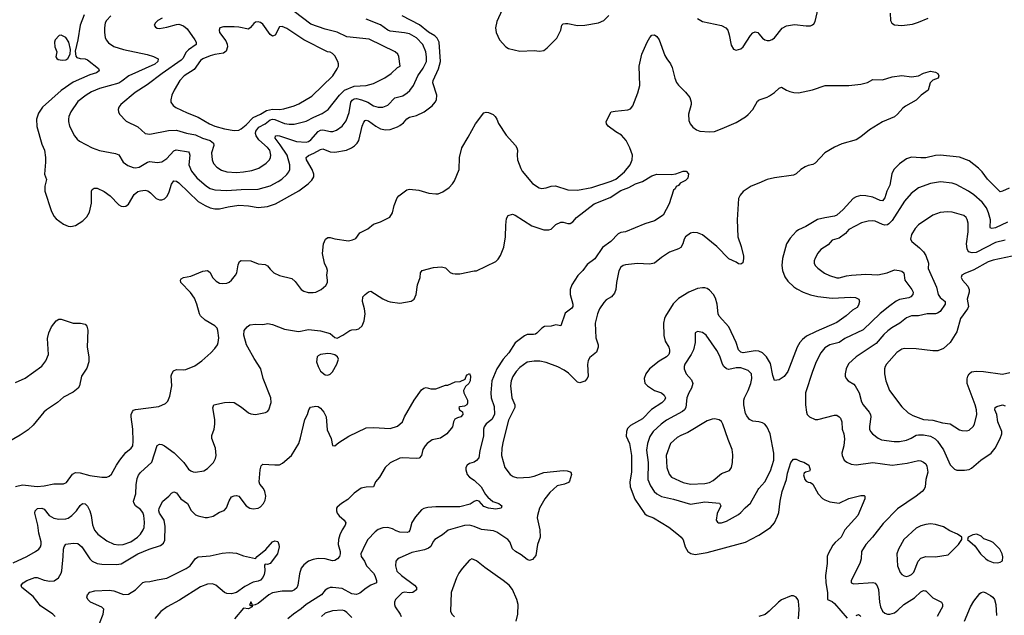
# Model space of a CAD drawing. Header units: inches. Extents: x 1834610 to 2027685, y 642842 to 774116.
# Tile 327 of 632: x 1933845 to 1942044, y 691999 to 696957. Entities that reach past the tile are written whole.
import ezdxf

# ---------------------------------------------------------------- set-up
doc = ezdxf.new("R2010")
doc.units = ezdxf.units.IN
doc.header["$MEASUREMENT"] = 0
doc.layers.add('B9639', color=7, linetype='Continuous')
doc.layers.add('B9649', color=7, linetype='Continuous')

msp = doc.modelspace()

# ---------------------------------------------------------------- linework, layer by layer
at = {"layer": 'B9639', "color": 5}
for points, elevation in [([(1934383.3, 696996.6), (1934349.3, 696910), (1934328.9, 696790), (1934306.2, 696693.8), (1934313.4, 696653.4), (1934322.4, 696642.4), (1934350, 696633.4), (1934390, 696630.3), (1934410, 696621.7), (1934502, 696550), (1934507.3, 696530), (1934484.4, 696515.6), (1934430, 696499.3), (1934290, 696436.4), (1934190, 696366.6), (1934034.7, 696230), (1934002.1, 696177.9), (1933986, 696130), (1933987.2, 696067.2), (1934030, 695921), (1934051.8, 695870), (1934061.3, 695810), (1934061.3, 695770), (1934050.7, 695670), (1934067.7, 695627.7), (1934054.3, 695570), (1934054.6, 695530), (1934106.9, 695370), (1934130, 695321.6), (1934150, 695299.5), (1934210, 695255.8), (1934250, 695239.5), (1934270, 695236.4), (1934310, 695244.4), (1934370, 695283.7), (1934403.8, 695316.2), (1934425.2, 695354.8), (1934442.2, 695430), (1934442.4, 695530), (1934450, 695544), (1934466.7, 695553.3), (1934490, 695553.7), (1934550, 695526.7), (1934597.6, 695490), (1934670, 695415.5), (1934690, 695403.8), (1934710, 695401.6), (1934730, 695406), (1934750, 695420.5), (1934798.8, 695501.2), (1934830, 695526), (1934850, 695533.4), (1934890, 695536.9), (1934911.1, 695531.1), (1934935.2, 695515.2), (1934981.6, 695470), (1935010, 695457.4), (1935030, 695458), (1935050, 695464.9), (1935073.2, 695486.8), (1935090, 695523), (1935110, 695588), (1935130, 695615.3), (1935150, 695612.7), (1935170, 695598.2), (1935330, 695445), (1935390, 695409.3), (1935431.4, 695391.4), (1935470, 695383.2), (1935510, 695382.7), (1935580.9, 695399.1), (1935670, 695412.1), (1935750, 695408), (1935830, 695393.4), (1935910, 695401), (1935974.8, 695425.2), (1936170, 695533.4), (1936248.2, 695591.8), (1936278.2, 695621.8), (1936294, 695650), (1936293.7, 695670), (1936279.8, 695710), (1936233.7, 695790), (1936231.3, 695810), (1936250, 695826), (1936294.9, 695845.1), (1936350, 695877.1), (1936370, 695881.5), (1936430, 695858), (1936470, 695854), (1936567.9, 695872), (1936609.5, 695890), (1936633.6, 695906.4), (1936656.4, 695930), (1936668.3, 695951.7), (1936697.9, 696070), (1936710, 696104.4), (1936722.8, 696117.2), (1936730, 696120.8), (1936750, 696115.4), (1936810, 696069.4), (1936850, 696048.6), (1936890, 696040.2), (1936930, 696042.9), (1936990, 696064.2), (1937010, 696075.8), (1937040.8, 696099.2), (1937070, 696131.5), (1937090, 696144.7), (1937150, 696158.4), (1937214.3, 696190), (1937279.5, 696240.5), (1937305.7, 696270), (1937316.8, 696290), (1937319.3, 696330), (1937285, 696430), (1937287, 696450), (1937333.1, 696546.9), (1937350.4, 696610), (1937336.9, 696770), (1937322.2, 696802.2), (1937303.3, 696823.3), (1937250, 696852.8), (1937173.3, 696913.3), (1937029.6, 696990)], 420), ([(1934603.1, 696990), (1934568, 696950), (1934558, 696930), (1934550.2, 696890), (1934550.2, 696850), (1934557.8, 696810), (1934566.3, 696790), (1934585.6, 696765.6), (1934630, 696732.6), (1934710, 696709.2), (1934908.1, 696668.1), (1934960.7, 696650), (1934993.4, 696633.4), (1934997.1, 696630), (1934996, 696610), (1934970, 696587), (1934753.8, 696490), (1934695.8, 696444.2), (1934670, 696429.3), (1934510, 696385), (1934442.5, 696357.5), (1934397.6, 696330), (1934330, 696276.4), (1934272, 696190), (1934254.9, 696150), (1934251.8, 696130), (1934250.3, 696110), (1934261.3, 696070), (1934300.3, 695990), (1934322.6, 695962.6), (1934344.6, 695944.6), (1934450, 695890.3), (1934510, 695867.2), (1934642.3, 695842.3), (1934670, 695832.2), (1934707.7, 695770), (1934744.5, 695744.5), (1934790, 695727.6), (1934810, 695724.9), (1934841.2, 695730), (1934909.8, 695770.2), (1934930, 695776.5), (1934990, 695768.9), (1935030, 695774), (1935070, 695800.2), (1935130, 695865.5), (1935147.4, 695872.6), (1935250, 695855.8), (1935257.4, 695850), (1935260.7, 695830), (1935254.5, 695750), (1935276, 695696), (1935321, 695641), (1935401.5, 695570), (1935430, 695551.1), (1935470, 695541.7), (1935570, 695534.4), (1935690, 695544.4), (1935830, 695547.2), (1935930, 695574.2), (1935997.7, 695610), (1936029.3, 695630.7), (1936070, 695667.7), (1936086.4, 695690), (1936094, 695710), (1936095.7, 695750), (1936071.6, 695830), (1936015.5, 695915.5), (1935973.3, 695970), (1935976, 695990), (1935990, 695993.8), (1936010, 695991.5), (1936150, 695942.9), (1936230, 695938.4), (1936250, 695944.4), (1936270, 695958), (1936330, 696025.2), (1936350, 696037.3), (1936370, 696039.8), (1936433.5, 696026.5), (1936452.5, 696027.5), (1936482.7, 696037.3), (1936529.8, 696070.2), (1936563.8, 696116.2), (1936590, 696184), (1936601.9, 696270), (1936612.5, 696287.5), (1936630, 696298), (1936650, 696300.6), (1936691.2, 696291.2), (1936742.8, 696270), (1936790, 696240.7), (1936830, 696228.2), (1936870, 696228.1), (1936910, 696244.6), (1936970, 696305.2), (1937035.6, 696324.4), (1937072.9, 696347.1), (1937093.6, 696366.4), (1937124.8, 696410), (1937159.5, 696490), (1937205.9, 696554.1), (1937231.3, 696610), (1937232.6, 696647.4), (1937227.5, 696690), (1937203.1, 696750), (1937150, 696806), (1937090, 696838.3), (1937050, 696848.5), (1936930, 696860.2), (1936909.9, 696869.9), (1936850, 696913.6), (1936730, 696960.3)], 440), ([(1935031.3, 696970), (1934994.8, 696950), (1934974.8, 696930), (1934966, 696910), (1934974.8, 696894.8), (1934990, 696887.3), (1935010, 696884.9), (1935070, 696893.4), (1935150, 696917.1), (1935170, 696918.4), (1935210, 696906), (1935240.2, 696880.2), (1935303.6, 696790), (1935316.1, 696770), (1935315.3, 696750), (1935250, 696706.8), (1935232.8, 696687.2), (1935205, 696635), (1935190, 696620.2), (1935032.2, 696510), (1934906.1, 696413.9), (1934807, 696350), (1934688, 696250), (1934670.6, 696230), (1934664.9, 696210), (1934667.7, 696190), (1934677.3, 696170), (1934733, 696113), (1934830, 696064.9), (1934890, 696008.9), (1934930, 696003.6), (1935085, 696035.1), (1935150, 696037.3), (1935233.3, 696013.3), (1935310, 695999), (1935368.5, 695970), (1935432.2, 695950), (1935459.7, 695930), (1935462.2, 695910), (1935441.8, 695850), (1935446.9, 695790), (1935460.3, 695760.3), (1935487.2, 695730), (1935524.7, 695704.7), (1935570, 695689.3), (1935650, 695685.5), (1935710, 695689.3), (1935778.7, 695701.3), (1935837.6, 695722.4), (1935898, 695762), (1935924.7, 695790), (1935934.6, 695810), (1935936.8, 695830), (1935927.2, 695870), (1935910, 695892.2), (1935837.6, 695957.7), (1935813.8, 695990), (1935808.4, 696010), (1935812.1, 696030), (1935837.7, 696062.3), (1935890, 696090.1), (1935930, 696123.9), (1935950, 696129.6), (1935970, 696126.5), (1936050, 696094.1), (1936090, 696087.5), (1936130, 696088.7), (1936230, 696112.6), (1936293.8, 696146.2), (1936365, 696175), (1936414.5, 696210), (1936507.5, 696330), (1936550, 696370.9), (1936630, 696402.6), (1936730.6, 696409.4), (1936790, 696424.7), (1936886.2, 696473.8), (1936939.6, 696510), (1936990, 696559.1), (1937012.3, 696570), (1937003.6, 696650), (1936994, 696670), (1936970.6, 696690.6), (1936754.2, 696794.2), (1936570, 696814.6), (1936490, 696854.3), (1936390, 696879.4), (1936270, 696918.6), (1936130, 697025.7)], 460), ([(1937861.8, 697038.2), (1937818.3, 696941.7), (1937806.7, 696890), (1937813.6, 696850), (1937839.5, 696790), (1937894.6, 696730), (1937916.8, 696716.8), (1938010, 696694.6), (1938130, 696699.6), (1938173.9, 696693.9), (1938210, 696701.2), (1938238.3, 696721.7), (1938316.7, 696803.3), (1938352.4, 696870), (1938358.7, 696910), (1938370, 696921.3), (1938390, 696926.3), (1938410, 696924.9), (1938490, 696908.3), (1938550, 696911.3), (1938664, 696930), (1938709.8, 696950.2), (1938750, 696992.4)], 420), ([(1939487.9, 696967.9), (1939530, 696942.3), (1939690, 696908.3), (1939726.4, 696890), (1939740.6, 696870), (1939754.2, 696830), (1939770, 696744), (1939790, 696710.6), (1939810, 696704.2), (1939850, 696714.9), (1939870, 696731.7), (1939930, 696826), (1939950, 696848.2), (1939970, 696856), (1939991.3, 696850), (1940000, 696839.7)], 420), ([(1933810, 693071.5), (1933870, 693085.8), (1933990, 693070.2), (1934050, 693077.4), (1934130, 693094.4), (1934210, 693092.7), (1934235.4, 693104.6), (1934285.9, 693174.1), (1934310, 693189.2), (1934350, 693185.5), (1934430, 693164.1), (1934530, 693150.3), (1934570, 693150.3), (1934590, 693156.4), (1934610, 693173), (1934651.8, 693250), (1934679.3, 693290), (1934730, 693353.7), (1934773.6, 693390), (1934786, 693410), (1934791.1, 693450), (1934786.6, 693550), (1934773.5, 693650), (1934773.7, 693670), (1934783.5, 693696.5), (1934793.6, 693706.4), (1934810, 693712.9), (1935002.6, 693737.4), (1935058.9, 693761.1), (1935078.6, 693781.4), (1935095.6, 693824.4), (1935110.8, 693909.2), (1935107.9, 693992.1), (1935111.1, 694010), (1935125.3, 694034.7), (1935150, 694046), (1935210, 694041.5), (1935230, 694044.6), (1935304.7, 694075.3), (1935362.5, 694117.5), (1935435.8, 694184.2), (1935470, 694219.1), (1935491.5, 694250), (1935498.7, 694270), (1935502.4, 694310), (1935496.3, 694370), (1935489.7, 694389.7), (1935469.3, 694410), (1935390, 694455.1), (1935352, 694492), (1935342.5, 694510), (1935321.6, 694590), (1935299.7, 694639.7), (1935266.6, 694686.6), (1935186, 694770), (1935184.5, 694790), (1935190, 694798.8), (1935209.6, 694810.4), (1935270, 694821.3), (1935370, 694863.1), (1935410, 694870.4), (1935430, 694854), (1935452, 694810), (1935481.8, 694781.8), (1935510, 694764.9), (1935530, 694760.3), (1935570, 694763.7), (1935590, 694772.4), (1935610, 694788.2), (1935642.4, 694830), (1935653, 694850), (1935664.1, 694915.9), (1935675.6, 694944.4), (1935690, 694952.4), (1935768.7, 694948.7), (1935830, 694926), (1935890, 694919.5), (1935907.8, 694907.7), (1935930, 694879.1), (1935962.8, 694850), (1936010, 694828.5), (1936110, 694803.7), (1936138.8, 694778.8), (1936190, 694710.6), (1936210, 694697.1), (1936247.1, 694687.1), (1936290, 694685.3), (1936310, 694688.7), (1936356, 694710), (1936394.6, 694745.4), (1936407.6, 694770), (1936409.6, 694790), (1936404, 694830), (1936407.9, 694870), (1936403.5, 694890), (1936384.6, 694930), (1936367.2, 695010), (1936376.4, 695090), (1936391, 695129), (1936410, 695144.4), (1936430, 695143.7), (1936470, 695133.4), (1936583.3, 695116.7), (1936616.6, 695123.4), (1936644.5, 695135.5), (1936678, 695182), (1936744.2, 695215.8), (1936790, 695254), (1936850, 695274.9), (1936927.2, 695312.8), (1936949.4, 695350), (1936962.9, 695410), (1936987.1, 695472.9), (1937002.7, 695490), (1937070, 695540.7), (1937090, 695547.3), (1937170, 695537.1), (1937253.4, 695513.4), (1937310, 695506.4), (1937330, 695508.5), (1937370, 695524.4), (1937420.1, 695559.9), (1937449.5, 695590), (1937465.6, 695614.4), (1937504.2, 695710), (1937508, 695810), (1937526, 695890), (1937580.9, 695979.1), (1937640.4, 696090), (1937710, 696183), (1937730, 696188.4), (1937750, 696184.4), (1937787, 696167), (1937804.9, 696150), (1937819.3, 696130), (1937833.4, 696093.4), (1937895.6, 695995.6), (1937973.7, 695910), (1937985.3, 695890), (1937990.3, 695870), (1937986.9, 695830), (1937990.3, 695790), (1938018, 695718), (1938030, 695697.1), (1938114.5, 695594.5), (1938170, 695557.6), (1938190, 695552), (1938230, 695557.4), (1938270, 695570.3), (1938307.1, 695572.9), (1938410, 695541.2), (1938490, 695538.8), (1938610, 695560.7), (1938770, 695612.4), (1938809.6, 695630), (1938881.7, 695690), (1938928.5, 695750), (1938944.7, 695790), (1938947.4, 695830), (1938926.4, 695890), (1938894, 695950), (1938855.8, 695995.8), (1938810, 696022.9), (1938746.4, 696070), (1938730.9, 696090), (1938728.8, 696110), (1938771.2, 696188.8), (1938803.7, 696196.3), (1938910, 696206), (1938930, 696215.8), (1938950, 696239.3), (1938992.1, 696347.9), (1939009.9, 696410), (1939003.7, 696570), (1939024.4, 696670), (1939070, 696771), (1939093.2, 696810), (1939110, 696826.8), (1939130, 696830.7), (1939150, 696817.3), (1939170.3, 696790.3), (1939217.7, 696657.7), (1939232.7, 696630), (1939264.9, 696590), (1939279.4, 696559.4), (1939301.3, 696470), (1939315.4, 696435.4), (1939331.4, 696411.4), (1939390, 696354.9), (1939425.3, 696310), (1939436.5, 696270), (1939435.3, 696250), (1939413.1, 696170), (1939417.2, 696117.2), (1939429.1, 696089.1), (1939450, 696063), (1939480.2, 696040.2), (1939510, 696028.9), (1939590, 696023.6), (1939630, 696027.2), (1939694.5, 696050), (1939810, 696100.9), (1939890, 696149.5), (1939912.3, 696167.7), (1939950.7, 696210), (1939990, 696278.7), (1940000, 696287)], 380), ([(1933790, 692435.5), (1933905.6, 692490), (1933977, 692530), (1934003.6, 692550), (1934018, 692570), (1934024, 692590), (1934023.9, 692610), (1934003.9, 692683.9), (1933996.5, 692750), (1933972.7, 692850), (1933972.8, 692870), (1933993, 692887), (1934030, 692890.2), (1934050, 692883.7), (1934090, 692830.3), (1934130, 692807.2), (1934170, 692800.2), (1934230, 692801.8), (1934250, 692808.1), (1934280.4, 692830), (1934318.3, 692870), (1934350, 692912.7), (1934369.5, 692930), (1934390, 692928.2), (1934410, 692908), (1934430.2, 692870), (1934441.3, 692830), (1934451.1, 692751.1), (1934467.6, 692707.6), (1934494.8, 692674.8), (1934570, 692618), (1934630, 692591.9), (1934670, 692586.2), (1934707.6, 692587.6), (1934770, 692611.1), (1934827.2, 692650), (1934850, 692673.4), (1934873.8, 692710), (1934881.4, 692730), (1934885.8, 692774.2), (1934879.8, 692830), (1934870, 692854.7), (1934850, 692879.8), (1934810.6, 692910.6), (1934795, 692935.1), (1934793.8, 692950), (1934811.3, 693010), (1934813.8, 693086.2), (1934822.9, 693137.1), (1934833.8, 693166.2), (1934851.2, 693188.8), (1934945.5, 693274.5), (1934990, 693413.4), (1935010, 693424.9), (1935030, 693420.3), (1935050, 693410.2), (1935131.1, 693351.1), (1935210.8, 693270.8), (1935250, 693216.5), (1935270, 693202.3), (1935290, 693193.1), (1935310, 693191.8), (1935379.4, 693200.6), (1935410, 693220.3), (1935458.9, 693270), (1935475.5, 693304.5), (1935481.1, 693330), (1935475.6, 693390), (1935443.8, 693470), (1935444.6, 693495.4), (1935464, 693550), (1935469.8, 693590.2), (1935469.7, 693630.3), (1935452.9, 693727.1), (1935462, 693750), (1935550, 693770.3), (1935590, 693773.7), (1935630, 693770.3), (1935692.3, 693732.3), (1935750, 693684.9), (1935770, 693676.4), (1935809.2, 693670.8), (1935892.1, 693687.9), (1935910, 693696), (1935921.2, 693710), (1935938, 693770), (1935936.9, 693810), (1935871.5, 693970), (1935854, 694050), (1935797, 694137), (1935744.5, 694230), (1935734.5, 694250), (1935711.6, 694330), (1935714.5, 694370), (1935739.5, 694400.5), (1935762.9, 694417.1), (1935810, 694423), (1935870, 694420.7), (1935912.7, 694427.3), (1935950, 694419.3), (1936050, 694381.3), (1936150, 694364), (1936170, 694362), (1936250, 694378), (1936350, 694368), (1936430, 694344), (1936470, 694311.3), (1936490, 694306), (1936535.3, 694330), (1936595.3, 694370), (1936610, 694376.3), (1936650, 694377.3), (1936670, 694384), (1936696, 694410), (1936712.7, 694450), (1936722.7, 694510), (1936717, 694550), (1936700.5, 694610), (1936702.4, 694650), (1936720.9, 694670), (1936750, 694690.8), (1936770, 694696.3), (1936870, 694633), (1936910, 694613), (1936930, 694608), (1937010, 694597.3), (1937105.6, 694614.4), (1937129.4, 694630.6), (1937139.3, 694650), (1937146, 694670), (1937157, 694750), (1937180.9, 694810), (1937182.7, 694850), (1937195.3, 694870), (1937290, 694892.9), (1937358.9, 694898.9), (1937390, 694890.4), (1937430, 694853.4), (1937450, 694844.9), (1937470, 694840.5), (1937510, 694842), (1937630, 694867.3), (1937650, 694867.7), (1937810, 694945.3), (1937830, 694962.4), (1937850, 694994.9), (1937875.9, 695064.1), (1937890.8, 695150), (1937892.2, 695247.7), (1937898.4, 695301.6), (1937912.3, 695327.7), (1937950, 695338.8), (1937970, 695330.6), (1938110, 695242), (1938210, 695209), (1938250, 695206.5), (1938270, 695212), (1938310, 695251.6), (1938350, 695272.4), (1938370, 695271.8), (1938410, 695259.5), (1938430, 695260.4), (1938450, 695274.9), (1938482, 695310), (1938630, 695424.6), (1938763.1, 695476.9), (1938850, 695534.4), (1938918.6, 695561.4), (1938974, 695590), (1939029.9, 695610.1), (1939110, 695657.1), (1939150.6, 695670.6), (1939272.5, 695667.5), (1939310, 695673.4), (1939370, 695695.5), (1939395.2, 695695.2), (1939413.1, 695673.1), (1939410, 695639), (1939390, 695618), (1939344.5, 695595.5), (1939330, 695578), (1939311.3, 695568.7), (1939302, 695550), (1939290, 695538), (1939254.4, 695425.6), (1939204.7, 695330), (1939130, 695282.7), (1939050, 695258.4), (1938890.7, 695190), (1938850, 695186.4), (1938830, 695173.5), (1938768, 695110), (1938698.4, 695061.6), (1938633.2, 694966.8), (1938570, 694919.6), (1938534, 694870), (1938493.6, 694826.4), (1938442.8, 694750), (1938427.6, 694710), (1938429, 694670), (1938451.6, 694590), (1938451.5, 694568.5), (1938443.1, 694556.9), (1938386.3, 694513.7), (1938351.8, 694408.2), (1938310, 694416.8), (1938270, 694407.2), (1938216.3, 694403.7), (1938193.4, 694390), (1938152.6, 694347.4), (1938139.6, 694340.4), (1938124, 694336), (1938070, 694335.4), (1938050, 694324.9), (1937970, 694267.2), (1937917.3, 694182.7), (1937870, 694129.9), (1937819, 694050), (1937777.9, 693950), (1937768.4, 693850), (1937771, 693810), (1937796.2, 693736.2), (1937799, 693670), (1937778, 693630), (1937730, 693592.1), (1937713.1, 693566.9), (1937707.6, 693550), (1937706.2, 693490), (1937675.6, 693370), (1937667.2, 693310), (1937650, 693288), (1937630, 693274.7), (1937590, 693261.6), (1937570.7, 693250), (1937560.4, 693230), (1937559.5, 693210), (1937572.4, 693170), (1937590.5, 693150), (1937630, 693124.2), (1937688, 693068), (1937723.6, 693003.6), (1937742.2, 692982.2), (1937785.5, 692945.5), (1937836, 692930), (1937850, 692918.8), (1937858.8, 692910), (1937854.8, 692890), (1937810, 692883), (1937748.7, 692890), (1937710, 692906), (1937670, 692949.6), (1937650, 692954), (1937630, 692946.9), (1937595, 692925), (1937510, 692902), (1937310, 692902), (1937243.4, 692896.6), (1937210, 692889.5), (1937190, 692878), (1937141.5, 692818.5), (1937109.2, 692770.8), (1937093, 692707), (1937085.8, 692694.2), (1937071.3, 692688.7), (1937010, 692691.6), (1936981.1, 692701.1), (1936950, 692718.9), (1936910, 692731.5), (1936870, 692726.6), (1936830, 692714.3), (1936805.5, 692694.5), (1936745.3, 692630), (1936721.5, 692590), (1936686.4, 692510), (1936688.2, 692488.2), (1936716.9, 692450), (1936731.7, 692410), (1936790, 692351.4), (1936803.8, 692330), (1936817.6, 692290), (1936817.3, 692270), (1936770, 692249.6), (1936730, 692226), (1936676.7, 692183.3), (1936650, 692173.7), (1936610, 692177.5), (1936530, 692221.6), (1936450, 692229.8), (1936430, 692229.7), (1936410, 692222.6), (1936390, 692209.6), (1936359.2, 692170), (1936232, 692090), (1936190, 692054), (1936124.5, 692010), (1936079.3, 691970)], 360), ([(1940000, 695597.1), (1939934.9, 695570), (1939870, 695525.6), (1939845, 695495.1), (1939831.6, 695468.4), (1939820.2, 695290), (1939825, 695150), (1939852, 695068), (1939871.6, 694990), (1939872.8, 694970), (1939865.8, 694934.2), (1939850, 694920.9), (1939830, 694924.5), (1939810, 694938.4), (1939750, 694965.4), (1939650, 695068.2), (1939530, 695165.1), (1939490, 695182.3), (1939454.1, 695185.9), (1939430, 695179.2), (1939390.3, 695150), (1939378.5, 695130), (1939367.8, 695090), (1939350, 695060.5), (1939330, 695048.3), (1939257.1, 695022.9), (1939190, 694978.3), (1939130, 694931.1), (1939090, 694922.4), (1938990, 694926.9), (1938890, 694916.9), (1938870, 694911.6), (1938850, 694897), (1938833.4, 694866.6), (1938814.6, 694770), (1938809, 694711), (1938799.1, 694680.9), (1938773, 694650), (1938730, 694624.2), (1938710, 694603.6), (1938673.1, 694550), (1938655.3, 694510), (1938638.5, 694430), (1938643.2, 694310), (1938663.1, 694250), (1938663.1, 694230), (1938648.5, 694190), (1938594.1, 694145.9), (1938579.3, 694120.7), (1938573.7, 694086.3), (1938577.6, 693990), (1938570, 693969.3), (1938550, 693949.5), (1938510, 693933.6), (1938490, 693939.6), (1938415.3, 694015.3), (1938379.2, 694039.2), (1938326.5, 694066.5), (1938230, 694103.9), (1938175.5, 694115.5), (1938130, 694114.8), (1938070, 694105.7), (1938010, 694061.7), (1937979.6, 694030), (1937951.7, 693988.3), (1937938, 693950), (1937933, 693910), (1937943, 693810), (1937967, 693750), (1937969.3, 693730), (1937916.5, 693623.5), (1937870.8, 693450), (1937861, 693390), (1937858.2, 693330), (1937883.7, 693230), (1937930, 693170.3), (1937954.8, 693154.8), (1937990, 693144.9), (1938090, 693148.3), (1938130, 693158), (1938210, 693189.3), (1938370, 693203.6), (1938403.1, 693203.1), (1938430, 693194), (1938435.5, 693190), (1938439.5, 693170), (1938423.7, 693116.3), (1938414.8, 693105.2), (1938381, 693090), (1938321.9, 693078.1), (1938258.6, 693021.4), (1938217.6, 692970), (1938174.4, 692890), (1938155.8, 692830), (1938154.8, 692810), (1938176.1, 692710), (1938179.2, 692650), (1938157.4, 692590), (1938142, 692498), (1938115, 692465), (1938090, 692455.6), (1938070, 692462.8), (1938021.8, 692501.8), (1937972.8, 692530), (1937950, 692551.5), (1937926.4, 692610), (1937910.6, 692630.6), (1937817.4, 692690), (1937790, 692702.6), (1937690, 692714.5), (1937630, 692739.5), (1937590, 692748.4), (1937550, 692745.4), (1937412.6, 692707.4), (1937366, 692670), (1937302.4, 692630), (1937287.7, 692612.3), (1937268.2, 692571.8), (1937250, 692557.4), (1937215.3, 692544.7), (1937110, 692522.7), (1937003.9, 692476.1), (1936990, 692467.2), (1936978, 692450), (1936973.2, 692410), (1936986.8, 692366.8), (1937024.6, 692330), (1937132.6, 692250), (1937149, 692230), (1937150.4, 692210), (1937119.3, 692190), (1937090, 692185), (1937050, 692192.6), (1937030, 692186.6), (1936973.7, 692130), (1936967, 692110), (1936966, 692090), (1936971.6, 692070), (1937014, 692010), (1937022.8, 691990)], 380), ([(1940000, 694197.5), (1939998.3, 694198.3), (1939970, 694202), (1939870, 694184.2), (1939849.2, 694189.2), (1939830, 694207.8), (1939810.8, 694270), (1939750, 694399.7), (1939668.7, 694490), (1939660.7, 694510), (1939652.9, 694590), (1939639.2, 694639.2), (1939623.5, 694670), (1939590, 694706), (1939570, 694718.7), (1939550, 694724.5), (1939530, 694726), (1939490, 694719), (1939418.4, 694690), (1939330, 694637.3), (1939287.4, 694592.6), (1939223.6, 694490), (1939214.3, 694470), (1939205.5, 694430), (1939207.8, 694327.8), (1939221.3, 694281.3), (1939251.1, 694230), (1939256.9, 694210), (1939256.5, 694190), (1939249.2, 694170), (1939230.1, 694149.9), (1939170, 694115.2), (1939090, 694051.8), (1939060.3, 694010), (1939045.7, 693970), (1939051.7, 693931.7), (1939072.4, 693910), (1939130, 693870.3), (1939190.1, 693850.2), (1939212.9, 693832.9), (1939221.5, 693810), (1939215.8, 693790), (1939192.6, 693767.4), (1939106.9, 693713.1), (1939030, 693634.6), (1938930, 693579.7), (1938906.6, 693553.4), (1938896.9, 693530), (1938894.6, 693490), (1938921.8, 693430), (1938941, 693330), (1938938.6, 693190), (1938926.7, 693110), (1938929.4, 693070), (1938967.2, 692967.2), (1939050, 692844.6), (1939070, 692830.3), (1939122, 692810), (1939250, 692732.4), (1939330.7, 692670), (1939353.4, 692650), (1939368.8, 692628.8), (1939386, 692570), (1939410, 692530.4), (1939432.4, 692512.4), (1939470, 692505.5), (1939570, 692520.7), (1939890, 692606.7), (1939995.8, 692664.2), (1940000, 692666.9)], 420), ([(1933810, 693937.8), (1933890, 693973.2), (1934030, 694072.4), (1934063.3, 694116.7), (1934084.8, 694170), (1934076.2, 694303.8), (1934086.6, 694350), (1934110, 694399.3), (1934150, 694450.4), (1934170, 694463), (1934190, 694465.5), (1934290, 694431.8), (1934350.3, 694430.3), (1934390, 694422.8), (1934405.2, 694405.2), (1934411.7, 694371.7), (1934407.1, 694230), (1934420.3, 694150), (1934422, 694110), (1934404.8, 694055.2), (1934361.3, 693990), (1934343.7, 693910), (1934332.2, 693890), (1934290, 693856), (1934210, 693813.7), (1934161.1, 693770), (1934069, 693710), (1934047.1, 693690), (1933957.7, 693582.3), (1933916.1, 693543.9), (1933850, 693497.4), (1933710, 693418.2)], 380), ([(1940000, 693608.4), (1939950, 693614), (1939922, 693630), (1939899.3, 693659.3), (1939890, 693679), (1939873.8, 693750), (1939874.4, 693790), (1939880.3, 693810), (1939911.7, 693870), (1939934, 693930), (1939942.7, 693970), (1939938.3, 694010), (1939910, 694037.3), (1939850, 694057.9), (1939810, 694058.8), (1939750, 694045.8), (1939730, 694050.8), (1939709.9, 694069.9), (1939697.8, 694090), (1939675.3, 694155.3), (1939650, 694204.2), (1939562, 694330), (1939530, 694354), (1939490, 694361.2), (1939470.9, 694349.1), (1939470.4, 694270.4), (1939455.5, 694210), (1939437.8, 694170), (1939384.2, 694090), (1939377.6, 694070), (1939379.5, 694050), (1939395.8, 694010), (1939440.2, 693960.2), (1939449.2, 693930), (1939439.7, 693890), (1939416.8, 693850), (1939400.7, 693810), (1939392, 693730), (1939381.2, 693710), (1939364.6, 693695.4), (1939230, 693623), (1939187.3, 693590), (1939120.2, 693530), (1939092.9, 693487.2), (1939072.6, 693430), (1939065.1, 693374.9), (1939077.7, 693270), (1939075.2, 693130), (1939097.1, 693077.1), (1939129.2, 693030), (1939151.6, 693010), (1939190, 692988.4), (1939290, 692966.2), (1939430, 692925.2), (1939550, 692943.9), (1939671.6, 692931.6), (1939683, 692910), (1939652.3, 692847.7), (1939646, 692790), (1939655.2, 692775.2), (1939664.7, 692770), (1939690, 692768.9), (1939730, 692783.1), (1939830, 692838), (1939850, 692854), (1939884.9, 692895.1), (1939930, 692932.7), (1939993.5, 693046.5), (1940000, 693053.7)], 440), ([(1934142, 691990), (1934122, 692010), (1934019.1, 692079.1), (1933956.6, 692156.6), (1933864.2, 692230), (1933858.7, 692250), (1933873.6, 692270), (1933905.6, 692290), (1933970, 692314.7), (1933990, 692314.9), (1934050, 692292.8), (1934096.2, 692283.8), (1934132.9, 692287.1), (1934167.3, 692310), (1934189.7, 692350), (1934194.8, 692370), (1934208.3, 692490), (1934209.9, 692550.1), (1934215.1, 692570), (1934230, 692591.8), (1934290, 692600.9), (1934330, 692596.5), (1934362, 692570), (1934430, 692469), (1934450, 692450.2), (1934490, 692430.2), (1934530, 692424.4), (1934650, 692422.8), (1934690, 692426.5), (1934829.9, 692510.1), (1934922, 692550), (1935018.3, 692581.7), (1935041.4, 692598.6), (1935054.6, 692625.4), (1935057.7, 692737.7), (1935049.1, 692790), (1935009.7, 692850.3), (1935003.5, 692870), (1935006.6, 692890), (1935037.6, 692950), (1935087.6, 692990), (1935110, 693017.3), (1935130, 693028), (1935150, 693018), (1935188.2, 692970), (1935242.6, 692930), (1935272.8, 692872.8), (1935310, 692835.3), (1935330, 692826.7), (1935390, 692814), (1935410, 692813.7), (1935455.5, 692824.5), (1935510, 692858.7), (1935547.2, 692872.7), (1935566, 692894), (1935590, 692951.3), (1935610, 692984.7), (1935630, 692994.8), (1935650, 692997.3), (1935670.4, 692990.4), (1935730, 692911.3), (1935762, 692890), (1935790, 692884.9), (1935830, 692890.7), (1935850, 692903), (1935875.1, 692930), (1935890, 692958), (1935896.2, 692990), (1935887, 693030), (1935874.3, 693054.3), (1935846, 693090), (1935838, 693110), (1935847.6, 693210), (1935857, 693243), (1935870, 693257.3), (1935970, 693250.4), (1936010, 693252.7), (1936034.9, 693265.1), (1936109.7, 693330.3), (1936169.6, 693430), (1936184.6, 693475.4), (1936220.9, 693630), (1936241.2, 693670), (1936253.2, 693710), (1936267, 693733), (1936310, 693739.1), (1936330, 693736.4), (1936350, 693723), (1936377, 693690), (1936397.1, 693650), (1936404.3, 693544.3), (1936438, 693470), (1936450, 693411.3), (1936470, 693410.7), (1936503, 693437), (1936585.2, 693490), (1936730, 693558.9), (1936790, 693563.2), (1936930, 693555.1), (1936990, 693572.8), (1937032.8, 693610), (1937050, 693650.3), (1937130, 693790.7), (1937190, 693876), (1937209.4, 693890.6), (1937230, 693894.8), (1937270, 693884.9), (1937310, 693884.9), (1937390, 693914.8), (1937410, 693916), (1937470, 693942.8), (1937514, 693946), (1937555.3, 693964.7), (1937562, 693990), (1937570, 694002), (1937591, 694011), (1937598, 693990), (1937596, 693950), (1937584.7, 693930), (1937556.7, 693903.3), (1937541.6, 693870), (1937543.1, 693850), (1937574.9, 693790), (1937575.1, 693764.9), (1937568.9, 693751.1), (1937550, 693738.7), (1937510, 693734.5), (1937502.8, 693730), (1937506.8, 693710), (1937532.2, 693692.2), (1937536.4, 693670), (1937518.8, 693650), (1937490, 693644.2), (1937469.1, 693630.9), (1937458.3, 693610), (1937450, 693569.3), (1937402, 693510), (1937350, 693474.5), (1937280.8, 693459.2), (1937239.5, 693430), (1937221.1, 693410), (1937201.8, 693378.2), (1937190, 693328.7), (1937172.2, 693307.8), (1937150, 693305.1), (1937030, 693311.1), (1937010, 693306.9), (1936930, 693267.7), (1936887.2, 693230), (1936842.4, 693150), (1936809.2, 693110), (1936790, 693067.8), (1936730, 693064.7), (1936690, 693056.2), (1936630, 693014.7), (1936577.7, 692962.3), (1936524.9, 692930), (1936490, 692900.5), (1936483.6, 692890), (1936482, 692870), (1936488.3, 692848.3), (1936506.4, 692826.4), (1936548.4, 692790), (1936560.3, 692770), (1936556.5, 692750), (1936530.3, 692710), (1936511.4, 692670), (1936499.7, 692630), (1936498.4, 692590), (1936513.5, 692530), (1936514.2, 692510), (1936508.7, 692490), (1936492.4, 692470), (1936470, 692456.3), (1936450, 692453), (1936389.8, 692469.8), (1936331, 692471), (1936290, 692464.7), (1936250.6, 692450), (1936210, 692420.5), (1936188.2, 692391.8), (1936175.5, 692344.5), (1936160.2, 692250), (1936151.9, 692228.1), (1936134.9, 692210), (1936110, 692200.5), (1936030, 692201.5), (1935950, 692187.4), (1935920.3, 692170), (1935830, 692098), (1935806, 692086), (1935780.4, 692080.4), (1935782, 692090), (1935772.7, 692110), (1935768.4, 692110), (1935765.2, 692094.8), (1935758, 692090), (1935770, 692081), (1935779.8, 692079.8), (1935781, 692070), (1935750, 692053.2), (1935710, 692058.3), (1935634.9, 691970)], 340), ([(1934510, 691930.2), (1934541.5, 692010), (1934545.3, 692050), (1934530, 692066.8), (1934435.4, 692110), (1934412.8, 692130), (1934405.1, 692150), (1934409.5, 692170), (1934428.3, 692191.7), (1934470, 692202.6), (1934590, 692208), (1934630, 692203.5), (1934710, 692171.6), (1934750, 692174.8), (1934810.8, 692210), (1934870, 692272.8), (1934890, 692279), (1934930, 692279.7), (1934990, 692295.6), (1935070, 692307.2), (1935232, 692388), (1935264.2, 692410), (1935310, 692471.3), (1935330, 692487.3), (1935430, 692493.8), (1935530, 692516), (1935590, 692522.6), (1935650, 692516.9), (1935710, 692495.3), (1935808.4, 692471.6), (1935822, 692490), (1935893.6, 692546.4), (1935949.7, 692610.3), (1935970, 692620.5), (1935993.7, 692613.7), (1936003.8, 692590), (1936006.4, 692570), (1935992, 692510), (1935930.2, 692429.8), (1935910, 692422.9), (1935890, 692424), (1935882.5, 692417.5), (1935885.7, 692370), (1935881.7, 692338.3), (1935870, 692313.2), (1935850, 692292.3), (1935830, 692283), (1935790, 692274), (1935721.2, 692238.8), (1935650, 692189.7), (1935610, 692178.7), (1935570, 692179.6), (1935550, 692189.6), (1935479.7, 692250), (1935450, 692261.4), (1935410, 692259.2), (1935350, 692236.3), (1935175.5, 692124.5), (1935073.1, 692070), (1935021.5, 692030), (1934970, 691973.7)], 320), ([(1937979.3, 691950), (1937992.4, 692010), (1937995.6, 692090), (1937985.3, 692130), (1937950, 692213), (1937921, 692250), (1937870.9, 692290), (1937717.7, 692397.7), (1937650, 692451.5), (1937610, 692469.8), (1937590, 692459.1), (1937529.2, 692390), (1937501.2, 692350), (1937482.8, 692310), (1937436.9, 692190), (1937433.7, 692030), (1937445.9, 692005.9), (1937465.6, 691985.6)], 420), ([(1936610, 691982), (1936570, 692024), (1936550, 692037.6), (1936530, 692043.1), (1936450, 692037.2), (1936390, 692016.4), (1936358.7, 691990)], 380)]:
    msp.add_lwpolyline(points, dxfattribs=dict(at, elevation=elevation))
for points, elevation in [([(1935830, 696938), (1935810, 696935.1), (1935794.2, 696925.8), (1935767.8, 696892.2), (1935750, 696879.2), (1935670, 696895.2), (1935630, 696897.8), (1935542, 696898), (1935511, 696890), (1935506, 696870), (1935510.4, 696850), (1935561.9, 696781.9), (1935573.4, 696753.4), (1935575.3, 696730), (1935564.1, 696695.9), (1935541.4, 696678.6), (1935470, 696668), (1935430, 696656.5), (1935370, 696631.2), (1935350, 696616.2), (1935297.5, 696542.5), (1935214.6, 696490), (1935179.1, 696450), (1935130.3, 696370), (1935111.8, 696330), (1935102.6, 696290), (1935104.6, 696270), (1935122.3, 696242.3), (1935145.4, 696225.4), (1935240.4, 696180.4), (1935330, 696144.7), (1935427, 696090), (1935470, 696071), (1935550, 696048.7), (1935630, 696033.6), (1935670, 696038.3), (1935690, 696047.7), (1935730, 696081.5), (1935790, 696142.5), (1935850, 696170.1), (1935899.8, 696200.2), (1935950, 696212.3), (1936010, 696210.7), (1936045.3, 696214.7), (1936130, 696239.8), (1936170, 696256.3), (1936278.7, 696321.3), (1936453.7, 696490), (1936490, 696548), (1936498.9, 696570), (1936500.5, 696590), (1936495.6, 696610), (1936470, 696657.4), (1936450, 696676.4), (1936430, 696685.6), (1936408.4, 696688.4), (1936212.4, 696790), (1936070, 696882.4), (1936030, 696900.9), (1936010, 696896.9), (1935972.3, 696827.7), (1935950, 696820.3), (1935930, 696832.9), (1935870, 696918.8), (1935850, 696933.2)], 480), ([(1934190, 696829.2), (1934174.4, 696825.6), (1934141, 696790), (1934134.8, 696770), (1934138, 696730), (1934155.5, 696690), (1934147.5, 696647.5), (1934154, 696634), (1934166.7, 696626.7), (1934199.5, 696619.5), (1934230, 696621.7), (1934247.1, 696632.9), (1934266, 696670), (1934269.6, 696710), (1934255.8, 696770), (1934230, 696809.4)], 420), ([(1936410, 694179.3), (1936350.6, 694169.4), (1936330, 694159), (1936322.8, 694150), (1936318, 694110), (1936330.4, 694070), (1936350, 694030.6), (1936390, 694001.6), (1936410, 693999.1), (1936430, 694006.8), (1936450, 694026.8), (1936486.6, 694090), (1936499.3, 694130), (1936492.7, 694150), (1936470, 694166), (1936436.6, 694176.6)], 360), ([(1939630, 693634), (1939610, 693632), (1939570, 693616.9), (1939410, 693519.8), (1939350, 693497.3), (1939320.2, 693479.8), (1939264.9, 693430), (1939229.1, 693330), (1939234.2, 693230), (1939254.6, 693174.6), (1939272.4, 693150), (1939370, 693105.2), (1939430, 693090.2), (1939550, 693096.3), (1939590, 693105.1), (1939619.3, 693120.7), (1939690, 693180.2), (1939754.7, 693205.3), (1939772, 693230), (1939782, 693270), (1939783.7, 693336.3), (1939778, 693378), (1939743.3, 693463.3), (1939700.5, 693590), (1939690, 693612.3), (1939670, 693627.3)], 460)]:
    msp.add_lwpolyline(points, close=True, dxfattribs=dict(at, elevation=elevation))
at = {"layer": 'B9649', "color": 5}
for points, elevation in [([(1940000, 696839.7), (1940030, 696804), (1940049.5, 696789.5), (1940070, 696783.5), (1940090, 696784.5), (1940110, 696791.2), (1940130, 696805.2), (1940194.7, 696885.3), (1940230, 696906.7), (1940296.9, 696916.9), (1940394.9, 696905.1), (1940430, 696907.2), (1940447.2, 696912.8), (1940458.2, 696921.8), (1940470, 696942.8), (1940495.4, 697050)], 420), ([(1941094, 697010), (1941096.5, 696950), (1941108.1, 696928.1), (1941130, 696915.3), (1941190, 696909.1), (1941279.6, 696920.4), (1941330, 696935.8), (1941410, 696970.2)], 420), ([(1940000, 696287), (1940003.6, 696290), (1940068.4, 696311.5), (1940090, 696323.1), (1940130, 696350.4), (1940170, 696387.7), (1940190, 696396.3), (1940230.2, 696370.2), (1940258.2, 696358.2), (1940292, 696350), (1940329.1, 696349.1), (1940447.9, 696372.1), (1940551, 696409), (1940750, 696410.3), (1940850, 696420.3), (1940906, 696434), (1940950, 696459.1), (1941030, 696455.8), (1941110, 696481.7), (1941190, 696491.7), (1941270, 696482.4), (1941329.6, 696490.4), (1941370, 696513), (1941430, 696527.3), (1941470, 696521), (1941491.3, 696510), (1941498, 696490), (1941492, 696470), (1941450, 696454), (1941427.5, 696432.5), (1941411, 696370), (1941352.4, 696327.6), (1941310, 696287), (1941221.7, 696238.3), (1941199, 696221), (1941156, 696170), (1941130, 696147.6), (1941030, 696107.3), (1940920.8, 696039.2), (1940850, 695981.3), (1940810, 695955.6), (1940690, 695923.9), (1940630, 695895.3), (1940550.9, 695849.1), (1940470, 695763.6), (1940450, 695751.6), (1940410, 695743), (1940387, 695733), (1940350, 695709.7), (1940310, 695674.7), (1940290, 695664.2), (1940130, 695640.4), (1940070, 695626.2), (1940000, 695597.1)], 380), ([(1942085.2, 695554.8), (1942030, 695529.8), (1942010, 695525.3), (1941904.2, 695630), (1941861, 695690), (1941830, 695721.7), (1941750, 695781), (1941670, 695812.6), (1941510, 695828.3), (1941470, 695825.7), (1941390, 695806.8), (1941350, 695805.8), (1941270, 695813.1), (1941230, 695797.7), (1941170, 695756.4), (1941124, 695710), (1941106.5, 695673.5), (1941090, 695580.7), (1941066.6, 695530), (1941050, 695474), (1941030.1, 695449.9), (1941010, 695451.7), (1940950, 695478.6), (1940890, 695489.8), (1940850, 695492.8), (1940810, 695483.5), (1940785.7, 695470), (1940703, 695377), (1940650, 695329), (1940630, 695320.6), (1940550, 695308.9), (1940487.2, 695292.8), (1940390, 695235.1), (1940330, 695208.3), (1940310, 695193), (1940261.5, 695138.5), (1940230.3, 695090), (1940195.8, 694970), (1940191.4, 694910), (1940197.2, 694870), (1940216.7, 694816.7), (1940241.1, 694781.1), (1940292.5, 694732.5), (1940316.6, 694716.6), (1940370.1, 694690.1), (1940430, 694667.8), (1940490, 694653.7), (1940610, 694639.8), (1940767.1, 694647.1), (1940804.8, 694644.8), (1940833.4, 694630), (1940838.4, 694610), (1940830, 694581.2), (1940817.8, 694562.2), (1940780.7, 694539.3), (1940728.2, 694491.8), (1940650, 694437.3), (1940477.2, 694362.8), (1940397.8, 694322.2), (1940363.8, 694296.2), (1940342.2, 694270), (1940320.2, 694230), (1940242.8, 694030), (1940210, 693988.3), (1940170, 693959.7), (1940130, 693953.2), (1940115.5, 693995.6), (1940095.9, 694095.9), (1940064.8, 694150), (1940030, 694183.5), (1940000, 694197.5)], 420), ([(1942070, 695271.6), (1941970, 695225.7), (1941939.6, 695219.6), (1941930, 695220.7), (1941925.3, 695230), (1941927.9, 695290), (1941912.5, 695350), (1941895, 695390), (1941858.4, 695438.4), (1941790, 695500.3), (1941745.6, 695530), (1941644.2, 695584.2), (1941610, 695596.8), (1941512.8, 695607.3), (1941430, 695593.1), (1941330, 695557.4), (1941269.3, 695510.7), (1941212.6, 695447.4), (1941110, 695286.6), (1941082.5, 695257.4), (1941070, 695249.8), (1941050, 695246.2), (1941030, 695250.9), (1940970, 695279.8), (1940950, 695283.5), (1940910, 695280.9), (1940854.8, 695265.2), (1940750, 695210.9), (1940722.3, 695177.7), (1940670, 695138.3), (1940610, 695121.3), (1940576.5, 695083.5), (1940516, 695044), (1940490, 695012.7), (1940467.7, 694972.3), (1940461.3, 694950), (1940462, 694930), (1940470, 694910.8), (1940490.5, 694890), (1940548.1, 694848.1), (1940587.3, 694827.3), (1940649.3, 694809.3), (1940670, 694809.1), (1940730, 694825.8), (1940771.5, 694831.5), (1940890, 694838.6), (1940990, 694834.4), (1941069.8, 694850.2), (1941130, 694874), (1941169.8, 694870.2), (1941190, 694863.6), (1941207, 694850), (1941215.5, 694790), (1941274.6, 694710), (1941284.2, 694690), (1941281.1, 694670), (1941264.9, 694650), (1941250, 694642.2), (1941170, 694628.4), (1941144.7, 694615.3), (1941090, 694575.1), (1941009.6, 694510.4), (1940870, 694374.8), (1940716.4, 694303.6), (1940670, 694271), (1940590, 694250.8), (1940550, 694226.9), (1940515.1, 694184.9), (1940477.3, 694110), (1940446, 694030), (1940388.7, 693850), (1940388.7, 693750), (1940395.8, 693690), (1940403.1, 693670), (1940422, 693650), (1940470, 693630.3), (1940490, 693628.9), (1940630, 693664.4), (1940650, 693664.6), (1940670, 693652.4), (1940679.1, 693639.1), (1940690.2, 693610), (1940693.8, 693550), (1940706.4, 693510), (1940712.5, 693467.5), (1940709, 693411), (1940692.2, 693350), (1940694, 693330), (1940711.7, 693291.7), (1940733.9, 693273.9), (1940770, 693258), (1940810, 693251.7), (1940950, 693270.2), (1941110, 693250.2), (1941234.9, 693265.1), (1941330, 693287.6), (1941350, 693285.7), (1941370, 693274.9), (1941390, 693258.7), (1941399.6, 693239.6), (1941406.7, 693190), (1941391.3, 693130), (1941385.5, 693070), (1941376.5, 693050), (1941359.5, 693030), (1941310, 692989.7), (1941155.3, 692884.7), (1941035.3, 692764.7), (1940946.4, 692650), (1940892.1, 692590), (1940854.7, 692530), (1940852, 692470), (1940840.7, 692430), (1940767.6, 692290), (1940769.3, 692269.3), (1940790, 692260.3), (1940950, 692273.4), (1940970, 692265.7), (1940985.1, 692245.1), (1940995.4, 692215.4), (1941005.3, 692110), (1941013.4, 692070), (1941030, 692034.9), (1941050, 692017.3), (1941070, 692009.1), (1941090, 692007.8), (1941130, 692020.8), (1941158.7, 692041.3), (1941206.9, 692090), (1941295.8, 692144.2), (1941350, 692194.3), (1941370, 692205.3), (1941383.4, 692203.4), (1941390, 692201.6), (1941450, 692144.4), (1941520.7, 692110), (1941530, 692091.3), (1941528, 692070), (1941519.3, 692050), (1941484, 691990)], 440), ([(1942050, 695121.7), (1941970, 695101.1), (1941810, 695019.9), (1941775.4, 695015.4), (1941745.4, 695025.4), (1941733.6, 695050), (1941729.8, 695090), (1941742, 695190), (1941742, 695262), (1941734.9, 695294.9), (1941725.6, 695310), (1941706.2, 695326.2), (1941610, 695354.5), (1941570, 695358.5), (1941510, 695351.1), (1941448.2, 695330), (1941330.2, 695249.8), (1941300.5, 695219.5), (1941270.4, 695170), (1941261.6, 695130), (1941273.4, 695110), (1941338.9, 695058.9), (1941370, 695023.8), (1941390, 694993), (1941411.4, 694930), (1941410, 694886.8), (1941480.1, 694730), (1941494.3, 694670), (1941510, 694644.4), (1941550.2, 694610.2), (1941550.3, 694590), (1941510.7, 694529.3), (1941486.5, 694513.5), (1941470, 694508.9), (1941402, 694510), (1941330, 694492.9), (1941270, 694490.7), (1941230, 694474.8), (1941174.9, 694430), (1941107.8, 694392.2), (1941073.5, 694366.5), (1941042.2, 694337.8), (1940977.2, 694262.8), (1940811.8, 694150), (1940746.9, 694093.1), (1940727.2, 694050), (1940718.7, 694010), (1940719.5, 693990), (1940726.4, 693970), (1940744.9, 693950), (1940790, 693922.6), (1940800.9, 693910), (1940834.6, 693850), (1940855.8, 693775.8), (1940867.6, 693750), (1940918, 693690), (1940928.9, 693670), (1940932.8, 693650), (1940920.9, 693570), (1940922.6, 693550), (1940930.3, 693530.2), (1940946, 693510), (1940993.5, 693473.5), (1941020.2, 693460.2), (1941126.3, 693446.3), (1941170, 693446.4), (1941230, 693458.4), (1941267.2, 693472.8), (1941310, 693497.7), (1941330, 693502), (1941370, 693501.7), (1941430.4, 693490), (1941469.5, 693469.5), (1941488.9, 693448.9), (1941536.9, 693376.9), (1941592, 693252), (1941630, 693217), (1941650, 693208.7), (1941712, 693208), (1941750, 693213.4), (1941770, 693223), (1941849.6, 693290), (1941934.5, 693350), (1941967.3, 693390), (1942008.7, 693471.3), (1942023, 693510), (1942023.5, 693530), (1941990.8, 693610), (1941981.3, 693670), (1941964.2, 693710), (1941967, 693730), (1941982.2, 693737.7), (1942030, 693750.3), (1942050, 693742.4)], 460), ([(1942110, 694989.8), (1941950, 694954), (1941910, 694941), (1941790, 694876.2), (1941714.4, 694845.6), (1941690.7, 694830), (1941684.9, 694810), (1941696.3, 694790), (1941739.4, 694739.4), (1941752.2, 694710), (1941752.2, 694690), (1941735.8, 694630), (1941745.5, 694570), (1941737.6, 694550), (1941678.8, 694470), (1941650, 694359.3), (1941594.4, 694270), (1941538.6, 694221.4), (1941490, 694202), (1941450, 694201.7), (1941310, 694216.8), (1941210, 694219.7), (1941190, 694215.8), (1941150, 694186.3), (1941064.2, 694090), (1941052, 694070), (1941047, 694050), (1941045.7, 694010), (1941056.5, 693950), (1941089.1, 693869.1), (1941190, 693735.5), (1941243.4, 693683.4), (1941282.4, 693662.4), (1941370, 693628.5), (1941450, 693622.7), (1941530, 693602.7), (1941593, 693593), (1941670, 693543.8), (1941690, 693538), (1941730, 693534.4), (1941750, 693541.3), (1941784.2, 693570), (1941796.3, 693590), (1941816.2, 693670), (1941813.7, 693710), (1941802.3, 693750), (1941733.5, 693930), (1941733.7, 693966.3), (1941740.5, 693990), (1941751.5, 694010), (1941770, 694025.7), (1941808.8, 694031.2), (1941870, 694029.2), (1942030, 694007.5), (1942090, 694019.5)], 480), ([(1940000, 693053.7), (1940050.9, 693110), (1940098.5, 693201.5), (1940125.6, 693290), (1940124.1, 693350), (1940095, 693510), (1940070, 693565.1), (1940050, 693589.6), (1940030, 693600.5), (1940010, 693607.3), (1940000, 693608.4)], 440), ([(1940000, 692666.9), (1940097, 692730), (1940131.8, 692770), (1940156.6, 692823.4), (1940165.4, 692854.6), (1940176.8, 692950), (1940195.6, 693030), (1940229.8, 693130), (1940238.6, 693181.4), (1940266, 693270), (1940290, 693298.8), (1940310, 693298.8), (1940343, 693283), (1940374.6, 693274.6), (1940417.3, 693250), (1940427.7, 693210), (1940420.7, 693199.3), (1940389, 693191), (1940378.3, 693181.7), (1940372.1, 693167.9), (1940382.2, 693130), (1940394.7, 693114.7), (1940410, 693106.5), (1940430, 693105.3), (1940450, 693090.5), (1940495.3, 693010), (1940530, 692972.2), (1940550, 692959.5), (1940590, 692944.4), (1940670, 692933.7), (1940750, 692970.3), (1940850, 692997.6), (1940875.8, 692995.8), (1940882.8, 692990), (1940883, 692970), (1940823.8, 692830), (1940715.8, 692710), (1940686.4, 692650), (1940634.9, 692605.1), (1940616.9, 692583.1), (1940576, 692510), (1940570.2, 692489.8), (1940570.2, 692429.8), (1940556.2, 692330), (1940558.7, 692270), (1940571.1, 692190), (1940571.9, 692131.9), (1940610, 692114.3), (1940630, 692097.4), (1940735.6, 691975.6)], 420), ([(1940329.7, 691970), (1940336.9, 692050), (1940330, 692118), (1940326, 692130), (1940310, 692149.2), (1940290, 692161.2), (1940270, 692161.2), (1940190, 692127), (1940164.9, 692110), (1940086.4, 692033.6), (1940053, 692007), (1940000, 691988.6)], 420), ([(1941712.4, 691950), (1941761.2, 692070), (1941790, 692117), (1941839.5, 692180.5), (1941850, 692190.4), (1941870, 692193.7), (1941890, 692187.2), (1941930, 692164.2), (1941948.4, 692150), (1941962.6, 692130), (1941972.8, 692090), (1941978.6, 691998.6)], 440), ([(1940810, 691998.9), (1940830, 692006.7), (1940839.4, 691999.4), (1940850, 691988)], 420)]:
    msp.add_lwpolyline(points, dxfattribs=dict(at, elevation=elevation))
at = {"layer": 'B9649', "color": 5, "elevation": 460}
for points in [[(1941430, 692760.5), (1941390, 692754.7), (1941350, 692743), (1941310, 692723.6), (1941208.7, 692630), (1941162, 692550), (1941148.8, 692510), (1941155.3, 692410), (1941175.8, 692355.8), (1941190, 692338), (1941208.8, 692328.8), (1941230, 692323.1), (1941250, 692326.7), (1941270, 692337.6), (1941290, 692359.3), (1941327.1, 692450), (1941350, 692475.3), (1941390, 692489), (1941470, 692486.7), (1941576.6, 692503.4), (1941661.2, 692590), (1941689, 692630), (1941689, 692650), (1941655.3, 692675.3), (1941590, 692701.2), (1941536.3, 692736.3), (1941470, 692756.3)], [(1941814.2, 692674.2), (1941782, 692670), (1941742, 692650), (1941738, 692630), (1941797.3, 692577.3), (1941846.4, 692510), (1941890, 692470.4), (1941910, 692454.9), (1941950, 692439.3), (1941990, 692436.3), (1942010, 692440.7), (1942030, 692454), (1942032.7, 692487.3), (1942027, 692510), (1942007.3, 692550), (1941950, 692604.5), (1941930, 692617.6), (1941874.5, 692634.5), (1941850, 692657.2)]]:
    msp.add_lwpolyline(points, close=True, dxfattribs=at)

doc.saveas('drawing.dxf')
